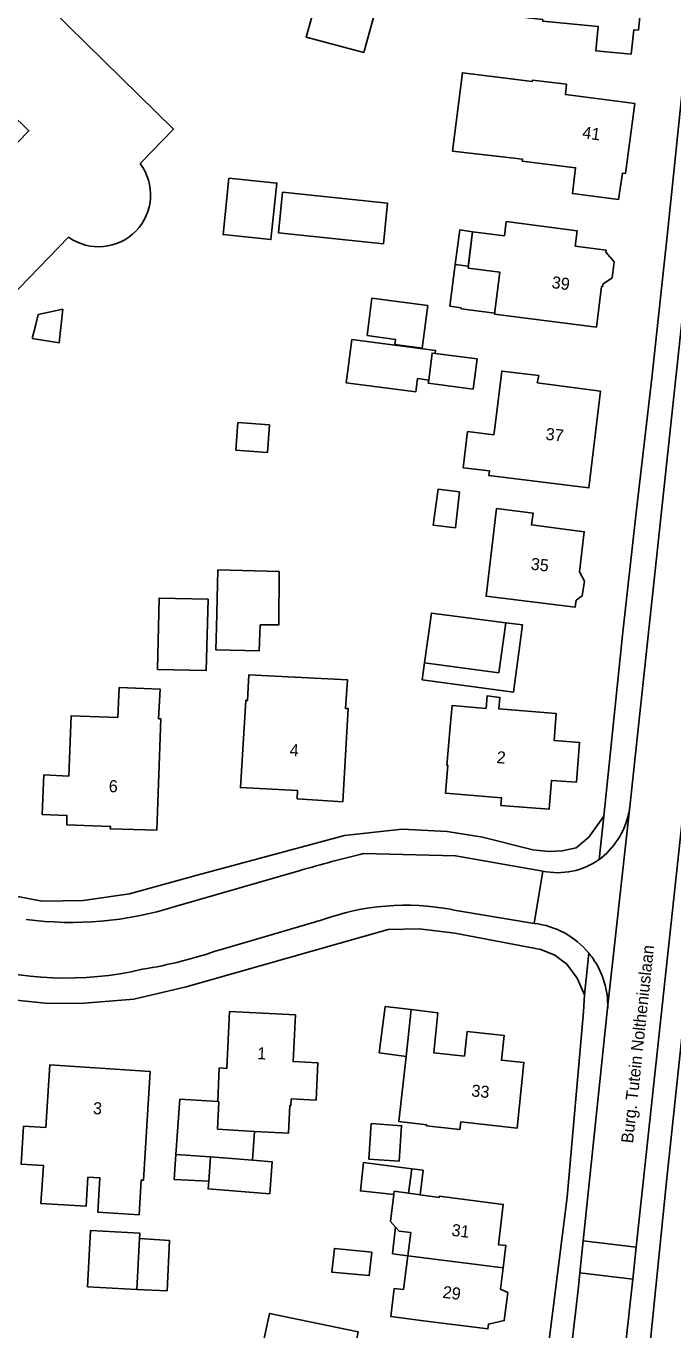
# Model space of a CAD drawing. Extents: x 194485 to 197793, y 468269 to 470822.
# Drawn here: x 194596.6 to 194661, y 470361 to 470490.8 of the extents above; entities that cross this region are included whole.
import ezdxf

# ---------------------------------------------------------------- set-up
doc = ezdxf.new("R2010")
doc.units = 0
for name, color, linetype in [('BGT grensvlak gebouwinstallatie plus 1', 7, 'Continuous'), ('BGT grensvlak overig bouwwerk', 7, 'Continuous'), ('BGT grensvlak overig bouwwerk uitbreiding populatie', 7, 'Continuous'), ('BGT grensvlak pand op maaiveld', 7, 'Continuous'), ('BGT grensvlak pand op maaiveld LR', 7, 'Continuous'), ('BGT grensvlak wegdeel', 7, 'Continuous'), ('BGT tekst huisnummerreeks', 7, 'Continuous'), ('BGT tekst openbare ruimte label weg', 7, 'Continuous'), ('GEM grensvlak beperking object', 7, 'Continuous')]:
    doc.layers.add(name, color=color, linetype=linetype)

msp = doc.modelspace()

# ---------------------------------------------------------------- linework, layer by layer
at = {"layer": 'BGT grensvlak gebouwinstallatie plus 1'}
for p, q in [((194597.59, 470461.06), (194597.84, 470462.07)), ((194597.84, 470462.07), (194600.29, 470462.6)), ((194600.29, 470462.6), (194599.92, 470459.23)), ((194597.23, 470459.66), (194597.59, 470461.06)), ((194599.92, 470459.23), (194597.23, 470459.66)), ((194631.76, 470388.6), (194632.36, 470393.22)), ((194632.36, 470393.22), (194634.93, 470392.91)), ((194634.43, 470388.25), (194631.76, 470388.6)), ((194611.54, 470378.48), (194611.91, 470383.99)), ((194611.91, 470383.99), (194615.69, 470383.76)), ((194619.35, 470380.79), (194619.16, 470377.93)), ((194611.37, 470376.01), (194611.54, 470378.48)), ((194614.99, 470378.25), (194611.54, 470378.48)), ((194635.01, 470377.08), (194634.68, 470374.65)), ((194635.01, 470377.08), (194636.13, 470376.92)), ((194614.8, 470375.83), (194611.37, 470376.01)), ((194636.13, 470376.92), (194635.82, 470374.48)), ((194633.07, 470368.61), (194633.38, 470371.25)), ((194607.93, 470370.12), (194610.89, 470369.95)), ((194610.89, 470369.95), (194610.67, 470364.94)), ((194634.62, 470368.42), (194633.07, 470368.61)), ((194610.67, 470364.94), (194607.66, 470365.07))]:
    msp.add_line(p, q, dxfattribs=at)
for points in [[(194616.8, 470475.63), (194621.58, 470475.14), (194620.99, 470469.52), (194616.22, 470470.01), (194616.8, 470475.63)], [(194641.03, 470470.3), (194639.77, 470470.47), (194639.32, 470467.04)], [(194644.36, 470431.4), (194646.02, 470431.18), (194645.13, 470424.5), (194636.03, 470425.72), (194636.25, 470427.41)], [(194630.96, 470381.56), (194630.72, 470378.03), (194633.75, 470377.83), (194633.99, 470381.36), (194630.96, 470381.56)], [(194633.2, 470374.5), (194629.89, 470374.87), (194630.2, 470377.71), (194635.01, 470377.08)]]:
    msp.add_lwpolyline(points, dxfattribs=at)
at = {"layer": 'BGT grensvlak overig bouwwerk'}
msp.add_lwpolyline([(194622.14, 470474.22), (194621.73, 470470.19), (194632.17, 470469.1), (194632.58, 470473.13), (194622.14, 470474.22)], dxfattribs=at)
at = {"layer": 'BGT grensvlak overig bouwwerk uitbreiding populatie'}
for p, q in [((194617.5, 470448.57), (194617.71, 470451.31)), ((194617.71, 470451.31), (194620.85, 470451.07)), ((194620.85, 470451.07), (194620.64, 470448.33)), ((194620.64, 470448.33), (194617.5, 470448.57))]:
    msp.add_line(p, q, dxfattribs=at)
at = {"layer": 'BGT grensvlak pand op maaiveld'}
for p, q in [((194644.21, 470469.88), (194644.39, 470471.31)), ((194644.39, 470471.31), (194651.46, 470470.4)), ((194640.61, 470466.87), (194641.03, 470470.3)), ((194641.03, 470470.3), (194644.21, 470469.88)), ((194651.46, 470470.4), (194651.26, 470468.86)), ((194651.26, 470468.86), (194654.33, 470468.46)), ((194654.33, 470468.46), (194654.3, 470468.27)), ((194654.3, 470468.27), (194655.13, 470467.31)), ((194638.78, 470462.89), (194639.32, 470467.04)), ((194639.32, 470467.04), (194640.61, 470466.87)), ((194655.13, 470467.31), (194654.92, 470465.72)), ((194654.92, 470465.72), (194654.01, 470465.08)), ((194653.87, 470464.85), (194653.36, 470460.79)), ((194653.97, 470464.83), (194653.87, 470464.85)), ((194654.01, 470465.08), (194653.97, 470464.83)), ((194630.56, 470459.96), (194631.04, 470463.68)), ((194631.04, 470463.68), (194636.6, 470462.96)), ((194636.6, 470462.96), (194636.04, 470458.72)), ((194639.92, 470462.74), (194638.78, 470462.89)), ((194639.91, 470462.64), (194639.92, 470462.74)), ((194643.25, 470462.2), (194639.91, 470462.64)), ((194643.24, 470462.11), (194643.25, 470462.2)), ((194653.36, 470460.79), (194643.24, 470462.11)), ((194636.04, 470458.72), (194633.32, 470459.07)), ((194636.68, 470455.53), (194635.57, 470455.68)), ((194636.68, 470455.53), (194636.64, 470455.22)), ((194636.64, 470455.22), (194641.1, 470454.63)), ((194643.66, 470426.42), (194644.36, 470431.4)), ((194636.25, 470427.41), (194643.66, 470426.42)), ((194638.81, 470421.05), (194638.5, 470417.18)), ((194634.93, 470392.91), (194634.43, 470388.25)), ((194634.43, 470388.25), (194633.71, 470381.76)), ((194619.35, 470380.79), (194615.67, 470381)), ((194614.8, 470375.83), (194614.99, 470378.25)), ((194614.99, 470378.25), (194619.16, 470377.93)), ((194633.23, 470374.84), (194633.2, 470374.5)), ((194633.23, 470374.84), (194634.68, 470374.65)), ((194635.39, 470374.54), (194634.68, 470374.65)), ((194635.82, 470374.48), (194635.39, 470374.54)), ((194634.91, 470370.72), (194634.62, 470368.42)), ((194607.66, 470365.07), (194607.93, 470370.12)), ((194634.62, 470368.42), (194634.19, 470365.05)), ((194602.75, 470365.33), (194607.66, 470365.07))]:
    msp.add_line(p, q, dxfattribs=at)
for points in [[(194600.85, 470469.76), (194590.06, 470458.65), (194588.16, 470451.54), (194578.3, 470454.17), (194580.89, 470463.85), (194596.91, 470480.34), (194578.33, 470498.56), (194585.17, 470506.14), (194611.3, 470480.51), (194607.97, 470477.08)], [(194656.83, 470487.95), (194657.09, 470490.4), (194657.54, 470490.35), (194657.94, 470494.37), (194658.34, 470494.32), (194658.79, 470498.56), (194648.98, 470499.59), (194648.89, 470498.95), (194646.36, 470499.27), (194646.03, 470495.9), (194645.87, 470495.92), (194645.42, 470491.71), (194648.03, 470491.4), (194648.03, 470491.24), (194653.54, 470490.72), (194653.3, 470488.3), (194656.83, 470487.95)], [(194630.24, 470488.14), (194631.3, 470491.98), (194625.54, 470493.48), (194624.49, 470489.66), (194630.24, 470488.14)], [(194643.83, 470485.63), (194640.04, 470486.12), (194639.05, 470478.32), (194642.86, 470477.88)], [(194642.86, 470477.88), (194646.02, 470477.51), (194645.99, 470477.33), (194651.29, 470476.67), (194650.99, 470474.09), (194655.57, 470473.52), (194655.95, 470476.13), (194656.26, 470476.1), (194657.18, 470483.07), (194650.28, 470483.96), (194650.38, 470484.98), (194647, 470485.37), (194646.98, 470485.23), (194643.83, 470485.63)], [(194637.33, 470458.18), (194637.37, 470458.47), (194629.04, 470459.56), (194628.61, 470456.27)], [(194633.32, 470459.07), (194633.38, 470459.59), (194630.56, 470459.96)], [(194641.1, 470454.63), (194641.5, 470457.65), (194637.33, 470458.18)], [(194635.57, 470455.68), (194635.39, 470454.36), (194628.48, 470455.27), (194628.61, 470456.27)], [(194642.73, 470446.5), (194642.67, 470446.03), (194652.62, 470444.82), (194653.76, 470454.44), (194647.48, 470455.27), (194647.62, 470455.99), (194643.94, 470456.44), (194643.25, 470450.8), (194643.17, 470450.09)], [(194643.17, 470450.09), (194640.55, 470450.42), (194640.12, 470446.82), (194642.73, 470446.5)], [(194639.33, 470440.85), (194637.12, 470441.11), (194637.61, 470444.67), (194639.74, 470444.42), (194639.33, 470440.85)], [(194651.68, 470436.47), (194652.16, 470440.45), (194646.89, 470441.13), (194647.07, 470442.3), (194643.44, 470442.75), (194642.38, 470434.03), (194651.26, 470432.96), (194651.34, 470433.63)], [(194621.82, 470436.51), (194621.77, 470431.18), (194619.93, 470431.18), (194619.83, 470428.61), (194615.52, 470428.69), (194615.58, 470430.92)], [(194621.82, 470436.51), (194615.71, 470436.65), (194615.58, 470430.92)], [(194651.68, 470436.47), (194652.17, 470435.54), (194651.95, 470434.07), (194651.34, 470433.63)], [(194609.7, 470426.75), (194609.87, 470433.85), (194614.73, 470433.73), (194614.56, 470426.63), (194609.7, 470426.75)], [(194644.36, 470431.4), (194636.95, 470432.36), (194636.25, 470427.41)], [(194628.15, 470413.58), (194623.59, 470413.88), (194623.64, 470414.7), (194617.95, 470415), (194618.48, 470423.67), (194618.65, 470423.65), (194618.79, 470426.22), (194628.61, 470425.71), (194628.42, 470422.86), (194628.66, 470422.87), (194628.15, 470413.58)], [(194609.63, 470410.75), (194605.01, 470410.89), (194605.03, 470411.14), (194600.67, 470411.3), (194600.7, 470412.23), (194598.23, 470412.33), (194598.4, 470416.25), (194600.87, 470416.12), (194601.12, 470422.14), (194605.75, 470421.97), (194605.89, 470424.95), (194609.96, 470424.79), (194609.81, 470421.84), (194610.05, 470421.83), (194609.63, 470410.75)], [(194638.5, 470417.18), (194638.59, 470417.18), (194638.36, 470414.44), (194643.93, 470413.99), (194643.87, 470413.22), (194648.67, 470412.86), (194648.89, 470415.71), (194651.38, 470415.54), (194651.69, 470419.49), (194649.16, 470419.68), (194649.37, 470422.36), (194643.66, 470422.83), (194643.77, 470423.97), (194642.49, 470424.11), (194642.39, 470422.87), (194639, 470423.15), (194638.81, 470421.05)], [(194615.69, 470383.76), (194615.85, 470387.1), (194616.6, 470387.06), (194616.87, 470392.72), (194623.42, 470392.38), (194623.19, 470387.73), (194625.66, 470387.61), (194625.48, 470383.91), (194623.01, 470384.03), (194622.98, 470383.37), (194622.87, 470383.37), (194622.73, 470380.6), (194619.35, 470380.79)], [(194633.71, 470381.76), (194636.48, 470381.45), (194636.47, 470381.34), (194639.78, 470380.98), (194639.86, 470381.73), (194645.47, 470381.11), (194646.15, 470387.63), (194643.91, 470387.87), (194644.18, 470390.34), (194640.5, 470390.72), (194640.23, 470388.28), (194637.19, 470388.61), (194637.58, 470392.59), (194634.93, 470392.91)], [(194596.16, 470377.54), (194598.35, 470377.4), (194598.1, 470373.63), (194602.62, 470373.36), (194602.78, 470376.23), (194603.97, 470376.16), (194603.78, 470372.74), (194607.87, 470372.5), (194608.09, 470375.94), (194608.3, 470375.93), (194608.98, 470386.76), (194598.99, 470387.4), (194598.59, 470381.17), (194596.39, 470381.31), (194596.16, 470377.54)], [(194615.67, 470381), (194615.8, 470383.76), (194615.69, 470383.76)], [(194619.16, 470377.93), (194621.12, 470377.77), (194620.87, 470374.58)], [(194620.87, 470374.58), (194614.74, 470375.06), (194614.8, 470375.83)], [(194633.38, 470371.25), (194632.87, 470371.83), (194633.2, 470374.5)], [(194644.08, 470367.22), (194644.36, 470369.45), (194643.61, 470369.52), (194644.1, 470373.52), (194637.73, 470374.34), (194637.72, 470374.23), (194635.82, 470374.48)], [(194607.93, 470370.12), (194607.95, 470370.66), (194603.04, 470370.92), (194602.75, 470365.33)], [(194634.91, 470370.72), (194633.73, 470370.85), (194633.38, 470371.25)], [(194631.04, 470368.77), (194630.76, 470366.45), (194627.05, 470366.77), (194627.31, 470369.15), (194631.04, 470368.77)], [(194636.17, 470361.96), (194642.57, 470361.14), (194642.63, 470361.62), (194644.2, 470361.97), (194644.55, 470364.77), (194643.82, 470365.11), (194644.08, 470367.22)], [(194634.19, 470365.05), (194633.25, 470365.17), (194632.9, 470362.38), (194636.17, 470361.96)], [(194620.13, 470359.26), (194620.85, 470362.68), (194629.68, 470360.84), (194628.96, 470357.42), (194620.13, 470359.26)]]:
    msp.add_lwpolyline(points, dxfattribs=at)
msp.add_arc((194603.86, 470473.96), 5.16, 234.3902, 37.2369, dxfattribs=at)
at = {"layer": 'BGT grensvlak pand op maaiveld LR'}
msp.add_line((194644.08, 470367.22), (194634.62, 470368.42), dxfattribs=at)
msp.add_lwpolyline([(194637.33, 470458.18), (194637.01, 470458.23), (194636.68, 470455.53)], dxfattribs=at)
at = {"layer": 'BGT grensvlak wegdeel'}
for p, q in [((194660.45, 470470.5), (194661.89, 470484.24)), ((194658.86, 470455.74), (194660.45, 470470.5)), ((194662.38, 470466.28), (194656.65, 470412.78)), ((194667.69, 470465.67), (194657.32, 470369.27)), ((194657.28, 470442.08), (194658.86, 470455.74)), ((194655.96, 470430.15), (194657.28, 470442.08)), ((194654.11, 470412.14), (194655.96, 470430.15)), ((194654.11, 470412.14), (194653.64, 470407.84)), ((194656.65, 470412.78), (194654.48, 470393.05)), ((194653.64, 470407.84), (194653.86, 470408)), ((194623.91, 470406.76), (194611.45, 470403.16)), ((194647.18, 470401.48), (194648.02, 470406.69)), ((194625.99, 470401.8), (194615.93, 470398.87)), ((194647.18, 470401.48), (194639.01, 470402.85)), ((194652.62, 470398.52), (194652.17, 470394.39)), ((194654.48, 470393.05), (194652.05, 470369.9)), ((194660.33, 470375.79), (194662.2, 470393.25)), ((194652.05, 470369.9), (194651.72, 470366.72)), ((194652.05, 470369.9), (194657.32, 470369.27)), ((194657.32, 470369.27), (194656.98, 470366.08)), ((194651.72, 470366.72), (194651.57, 470365.31)), ((194656.98, 470366.08), (194651.72, 470366.72)), ((194656.98, 470366.08), (194656.2, 470358.89))]:
    msp.add_line(p, q, dxfattribs=at)
for points in [[(194594.44, 470404.43), (194598.2, 470403.7), (194602.3, 470403.75), (194606.92, 470404.43), (194613.66, 470406.28), (194628.32, 470410.22), (194634.03, 470410.87), (194638.52, 470410.64), (194642.02, 470410.06), (194647.05, 470408.81), (194648.63, 470408.65), (194649.97, 470408.69), (194651.35, 470409), (194652.6, 470410.05), (194654.11, 470412.14)], [(194648.02, 470406.69), (194639.34, 470408.19), (194630.21, 470408.43)], [(194652.17, 470394.39), (194651.46, 470396.04), (194650.42, 470397.42), (194649.23, 470398.32), (194647.85, 470398.89), (194639.27, 470400.51), (194635.72, 470400.93), (194632.66, 470400.89), (194612.57, 470395.18), (194607.34, 470393.95), (194602.01, 470393.52), (194598.54, 470393.54), (194594.69, 470393.94), (194591.07, 470394.95), (194585.39, 470396.51), (194567.45, 470403.21), (194566.74, 470403.52)], [(194652.17, 470394.39), (194652.08, 470392.68), (194650.44, 470374.25), (194648.52, 470358.98), (194645.74, 470342.38), (194644.16, 470334.39), (194642.06, 470326.53), (194639.25, 470319.29), (194635.98, 470312.25), (194633.79, 470307.66), (194631.22, 470303.41), (194625.9, 470295.95), (194618.89, 470287.25), (194612.33, 470279.83), (194605.32, 470272.49), (194598.5, 470266.42), (194591.11, 470260.49), (194582.77, 470254.79), (194570.96, 470248.08), (194557.57, 470240.49)], [(194660.33, 470375.79), (194658.56, 470358.39), (194655.14, 470338.34), (194652.9, 470329.51), (194649.24, 470318.16), (194645.77, 470309.63), (194642.37, 470302.92), (194638.58, 470296.72), (194634.36, 470291.3), (194627.75, 470283.1), (194615.84, 470268.95), (194608.91, 470262.36), (194601.23, 470255.74), (194596.24, 470251.91), (194590.99, 470248.4), (194579.87, 470241.48), (194560.8, 470230.95), (194559.41, 470229.93), (194558.16, 470228.5), (194557.47, 470226.75), (194557.27, 470224.91)]]:
    msp.add_lwpolyline(points, dxfattribs=at)
for centre, radius, start, end in [((194648.83, 470414.14), 7.93, 309.3177, 350.1679), ((194665.79, 470262.21), 150.49, 103.6757, 106.1577), ((194649.51, 470413.69), 7.16, 257.9488, 305.2155), ((194601.17, 470435.88), 34.3, 262.3985, 287.4435), ((194634.4, 470378.76), 24.53, 79.1837, 110.0587), ((194646.22, 470393.25), 8.29, 39.4933, 83.3523), ((194601.06, 470441.52), 45.17, 279.0903, 289.2191), ((194646.27, 470393.28), 8.23, 35.1188, 39.496), ((194646.33, 470393.32), 8.16, 358.079, 35.1502), ((194600.56, 470429.78), 33.74, 252.5798, 283.0726), ((194385.14, 470393.73), 267.95, 348.0353, 353.9123)]:
    msp.add_arc(centre, radius, start, end, dxfattribs=at)
at = {"layer": 'GEM grensvlak beperking object'}
for p, q in [((194644.39, 470471.31), (194644.21, 470469.88)), ((194651.46, 470470.4), (194644.39, 470471.31)), ((194641.03, 470470.3), (194640.59, 470466.67)), ((194644.21, 470469.88), (194641.03, 470470.3)), ((194651.26, 470468.86), (194651.46, 470470.4)), ((194654.33, 470468.46), (194651.26, 470468.86)), ((194654.3, 470468.27), (194654.33, 470468.46)), ((194655.13, 470467.31), (194654.3, 470468.27)), ((194654.92, 470465.72), (194655.13, 470467.31)), ((194654.01, 470465.08), (194654.92, 470465.72)), ((194653.97, 470464.83), (194654.01, 470465.08))]:
    msp.add_line(p, q, dxfattribs=at)
for points in [[(194639.05, 470478.32), (194646.02, 470477.51), (194645.99, 470477.33), (194651.29, 470476.67), (194650.99, 470474.09), (194655.57, 470473.52), (194655.95, 470476.13), (194656.26, 470476.1), (194657.18, 470483.07), (194650.28, 470483.96), (194650.38, 470484.98), (194647, 470485.37), (194646.98, 470485.23), (194640.04, 470486.12), (194639.05, 470478.32)], [(194640.59, 470466.67), (194643.77, 470466.26), (194643.24, 470462.11), (194653.36, 470460.79), (194653.87, 470464.85), (194653.97, 470464.83)]]:
    msp.add_lwpolyline(points, dxfattribs=at)

# ---------------------------------------------------------------- texts
at = {"layer": 'BGT tekst huisnummerreeks'}
for s, rotation, p in [('41', 352.5, (194651.91, 470479.61)), ('39', 352.6, (194648.86, 470464.7)), ('37', 353.3, (194648.26, 470449.61)), ('35', 353.1, (194646.78, 470436.69)), ('4', 357, (194622.83, 470418.15)), ('2', 355.4, (194643.4, 470417.44)), ('6', 358, (194604.84, 470414.55)), ('1', 357, (194619.6, 470387.98)), ('33', 354, (194640.88, 470384.28)), ('3', 356.3, (194603.26, 470382.52)), ('31', 352.9, (194638.9, 470370.41)), ('29', 352.9, (194638.02, 470364.24))]:
    msp.add_text(s, height=1.2, rotation=rotation, dxfattribs=at).set_placement(p)
at = {"layer": 'BGT tekst openbare ruimte label weg'}
msp.add_text('Burg. Tutein Noltheniuslaan', height=1.2, rotation=83.9, dxfattribs=at).set_placement((194657, 470379.57))

doc.saveas('drawing.dxf')
